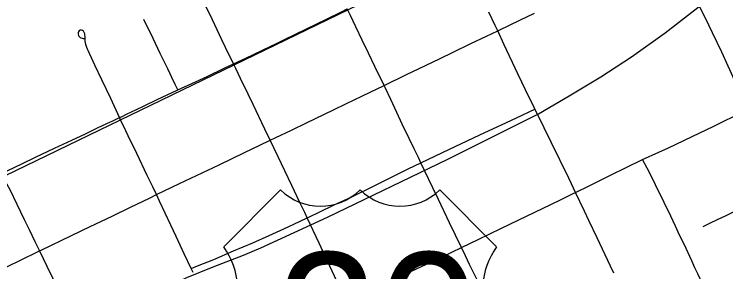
# Model space of a CAD drawing. Extents: x 0 to 34, y 0 to 22.
# Drawn here: x 3.256 to 3.943, y 17.511 to 17.759 of the extents above; entities that cross this region are included whole.
import ezdxf

# ---------------------------------------------------------------- set-up
doc = ezdxf.new("R2010")
doc.units = 0
for name, color, linetype in [('GM_X_City_Street', 7, 'Continuous'), ('GM_X_County_Road', 7, 'Continuous'), ('GM_X_Rail_Line', 7, 'Continuous'), ('GM_X_State_Route', 7, 'Continuous'), ('GM_X_US_Route', 7, 'Continuous'), ('GM_X_US_Shield', 7, 'Continuous')]:
    doc.layers.add(name, color=color, linetype=linetype)

msp = doc.modelspace()

# ---------------------------------------------------------------- linework, layer by layer
at = {"layer": 'GM_X_City_Street'}
for points in [[(3.57676, 17.48134), (3.55635, 17.52565), (3.55049, 17.5383), (3.53889, 17.56265), (3.53651, 17.56765), (3.53184, 17.57748), (3.52929, 17.58287), (3.52387, 17.59391), (3.51713, 17.608), (3.51065, 17.62154), (3.50301, 17.6375), (3.49795, 17.64809), (3.48651, 17.67199), (3.48178, 17.68188), (3.47429, 17.69714), (3.46973, 17.70695), (3.4677, 17.71131), (3.45979, 17.72698), (3.45639, 17.7344), (3.44726, 17.75396), (3.43455, 17.78037)], [(3.70746, 17.49371), (3.69565, 17.51739), (3.69167, 17.52576), (3.68774, 17.5339), (3.67626, 17.55793), (3.6656, 17.58038), (3.66029, 17.59155), (3.65229, 17.60843), (3.64873, 17.61584), (3.64625, 17.62101), (3.64213, 17.62938), (3.63735, 17.63915), (3.63067, 17.65311), (3.62554, 17.66438), (3.61961, 17.677), (3.6141, 17.68838), (3.61312, 17.6904), (3.60415, 17.70891), (3.59806, 17.72149), (3.59185, 17.73434), (3.58579, 17.7469), (3.58058, 17.75794), (3.57748, 17.76428)], [(3.28022, 17.53071), (3.28194, 17.53153), (3.31116, 17.5454), (3.32902, 17.55416), (3.35035, 17.56425), (3.36821, 17.57293), (3.38639, 17.58173), (3.39314, 17.585), (3.41553, 17.59585), (3.4374, 17.60622), (3.45373, 17.61384), (3.47822, 17.62567), (3.49322, 17.63286), (3.50301, 17.6375), (3.50852, 17.64012), (3.52369, 17.64732), (3.53805, 17.65434), (3.56435, 17.66675), (3.57629, 17.67254), (3.59235, 17.68032), (3.61312, 17.6904), (3.63476, 17.70088), (3.65304, 17.70966), (3.66726, 17.71649), (3.6797, 17.72259), (3.69684, 17.73101), (3.71205, 17.73811), (3.72284, 17.74324), (3.7244, 17.74398), (3.7444, 17.75342), (3.75828, 17.76022)], [(3.83493, 17.5091), (3.8317, 17.51592), (3.81886, 17.54332), (3.811, 17.56011), (3.8068, 17.56906), (3.79816, 17.58709), (3.79615, 17.59129), (3.79414, 17.59539), (3.79149, 17.60097), (3.77447, 17.63577), (3.76774, 17.64945), (3.76248, 17.66014), (3.75876, 17.6677), (3.75731, 17.67064), (3.75366, 17.67827), (3.74241, 17.70176), (3.72899, 17.72977), (3.72284, 17.74324), (3.72038, 17.74836), (3.71424, 17.76106)], [(3.41392, 17.68615), (3.41142, 17.6913), (3.40804, 17.69826), (3.4064, 17.70163), (3.40412, 17.70635), (3.39688, 17.7213), (3.38994, 17.73567), (3.381, 17.75417)], [(3.42854, 17.50972), (3.4267, 17.51367), (3.42005, 17.52794), (3.41229, 17.54462), (3.40716, 17.55563), (3.39613, 17.57874), (3.39314, 17.585), (3.3896, 17.59244), (3.38413, 17.60361), (3.37439, 17.6246), (3.371, 17.63151), (3.36828, 17.63704), (3.36354, 17.64678), (3.35827, 17.65802), (3.3576, 17.65946), (3.3492, 17.67778), (3.3405, 17.69598), (3.33369, 17.70996), (3.33041, 17.71704), (3.32861, 17.72143), (3.32732, 17.72421), (3.32674, 17.72565), (3.32604, 17.72704), (3.32503, 17.73004), (3.32441, 17.73316), (3.3243, 17.73477), (3.32429, 17.73768), (3.32415, 17.73897), (3.32385, 17.7403), (3.32337, 17.74162), (3.32308, 17.74224), (3.32269, 17.74273), (3.32175, 17.74349), (3.32065, 17.74385), (3.3195, 17.74373), (3.31851, 17.74317), (3.31781, 17.74225), (3.31755, 17.74129), (3.31765, 17.73999), (3.31793, 17.73878), (3.31833, 17.73789), (3.31882, 17.73731), (3.31951, 17.73673), (3.32011, 17.73638), (3.32154, 17.73603), (3.32253, 17.73589), (3.32409, 17.73578)], [(3.4267, 17.51367), (3.43288, 17.51618), (3.44851, 17.52251), (3.46763, 17.5306), (3.48616, 17.53845), (3.50219, 17.54567), (3.51615, 17.55195), (3.53133, 17.55908), (3.53889, 17.56265), (3.54031, 17.56332), (3.55099, 17.56833), (3.56493, 17.57517), (3.58183, 17.58303), (3.60469, 17.59422), (3.6364, 17.60998), (3.64873, 17.61584), (3.66951, 17.62572), (3.70548, 17.64265), (3.73137, 17.65475), (3.74601, 17.66156), (3.75383, 17.66533), (3.75876, 17.6677)], [(3.93769, 17.46412), (3.93247, 17.4748), (3.92935, 17.48087), (3.92366, 17.49261), (3.92078, 17.49878), (3.91843, 17.50375), (3.9161, 17.50868), (3.91347, 17.51427), (3.91043, 17.52095), (3.90299, 17.53705), (3.89865, 17.54576), (3.89455, 17.55459), (3.89002, 17.56433), (3.88358, 17.57752), (3.87536, 17.59439), (3.86957, 17.60626), (3.86287, 17.61888)], [(3.92131, 17.55429), (3.92781, 17.55745), (3.93597, 17.5614), (3.94295, 17.56462), (3.95018, 17.56795), (3.96355, 17.57439), (3.97901, 17.5818), (3.99265, 17.58836), (4.00025, 17.59201), (4.00181, 17.59275)], [(3.24149, 17.51196), (3.26042, 17.52116), (3.28022, 17.53071)]]:
    msp.add_lwpolyline(points, dxfattribs=at)
at = {"layer": 'GM_X_County_Road'}
msp.add_lwpolyline([(3.96513, 17.66774), (3.96436, 17.66929), (3.95635, 17.68615), (3.95195, 17.69507), (3.94548, 17.70915), (3.93925, 17.72273), (3.93049, 17.74123), (3.92381, 17.75491), (3.9185, 17.76548), (3.90981, 17.78341), (3.90328, 17.79685), (3.89683, 17.8102), (3.89163, 17.82094), (3.89039, 17.82362)], dxfattribs=at)
at = {"layer": 'GM_X_Rail_Line'}
for points in [[(2.20624, 17.40963), (2.27317, 17.34884), (2.53129, 17.30267), (2.6424, 17.31122), (3.24752, 17.60363), (3.90003, 17.91971), (3.99131, 17.98254), (4.33797, 18.26064), (4.40078, 18.3243), (4.44097, 18.38712), (4.46358, 18.43738), (4.47865, 18.49769), (4.49623, 18.5312), (4.52052, 18.56387), (4.5582, 18.59821), (4.78429, 18.80343)], [(2.35305, 16.19017), (2.62222, 16.64377), (2.93613, 17.17035), (2.971, 17.22191), (2.99601, 17.25451), (3.01854, 17.27983), (3.04497, 17.30394), (3.08593, 17.33452), (3.11055, 17.35059), (3.14632, 17.37159), (3.36404, 17.47734), (3.42262, 17.50508), (3.44802, 17.51544), (3.47731, 17.52659), (3.4939, 17.53359), (3.55844, 17.5634), (3.67456, 17.61938), (3.76217, 17.66293), (3.79198, 17.68029), (3.82256, 17.6987), (3.85211, 17.71814), (3.88451, 17.7412), (3.9292, 17.77616), (3.9602, 17.80237)]]:
    msp.add_lwpolyline(points, dxfattribs=at)
at = {"layer": 'GM_X_State_Route'}
for points in [[(3.34866, 17.65519), (3.35046, 17.65603), (3.3576, 17.65946), (3.35935, 17.6603), (3.36489, 17.66302), (3.37319, 17.66704), (3.38126, 17.67083), (3.39382, 17.67687), (3.41317, 17.6858), (3.41392, 17.68615), (3.4275, 17.69241), (3.4421, 17.69915), (3.45933, 17.70733), (3.4677, 17.71131), (3.47952, 17.71693), (3.50291, 17.72822), (3.50904, 17.73111), (3.51567, 17.73434), (3.52809, 17.74023), (3.53757, 17.74477), (3.55746, 17.75453), (3.57136, 17.76129), (3.57748, 17.76428)], [(3.9108, 17.64123), (3.93158, 17.65124), (3.9602, 17.66532), (3.96513, 17.66774)], [(3.24295, 17.60533), (3.24947, 17.60839), (3.26243, 17.61449), (3.27643, 17.62108), (3.29479, 17.62982), (3.31139, 17.63753), (3.32474, 17.6438), (3.33702, 17.64971), (3.34866, 17.65519)], [(3.57676, 17.48134), (3.59391, 17.48927), (3.6043, 17.4944), (3.62449, 17.50399), (3.63953, 17.51114), (3.66931, 17.52504), (3.68774, 17.5339), (3.70477, 17.54209), (3.72581, 17.55219), (3.74321, 17.56058), (3.7736, 17.57525), (3.78479, 17.58054), (3.79593, 17.58599), (3.79816, 17.58709), (3.81131, 17.59355), (3.83136, 17.60342), (3.86287, 17.61888), (3.87843, 17.62602), (3.88785, 17.63035), (3.89543, 17.63383), (3.9108, 17.64123)]]:
    msp.add_lwpolyline(points, dxfattribs=at)
at = {"layer": 'GM_X_US_Route'}
msp.add_lwpolyline([(3.24295, 17.60533), (3.2514, 17.58986), (3.25816, 17.57595), (3.26538, 17.56111), (3.27012, 17.55135), (3.27579, 17.53969), (3.27992, 17.53133), (3.28022, 17.53071), (3.28735, 17.51607), (3.29934, 17.49151), (3.31167, 17.46625), (3.31477, 17.45989), (3.31683, 17.45595), (3.31817, 17.45334)], dxfattribs=at)
at = {"layer": 'GM_X_US_Shield'}
for p, q in [((3.51309, 17.58961), (3.45816, 17.53467)), ((3.72183, 17.53467), (3.6669, 17.58961))]:
    msp.add_line(p, q, dxfattribs=at)
for centre, radius, start, end in [((3.55154, 17.62883), 0.05493, 225.573, 314.427), ((3.62845, 17.62883), 0.05493, 225.573, 314.427), ((3.39516, 17.49056), 0.0769, 334.54712, 35.00093), ((3.78483, 17.49056), 0.0769, 144.99907, 205.45288)]:
    msp.add_arc(centre, radius, start, end, dxfattribs=at)

# ---------------------------------------------------------------- texts
msp.add_text('20', height=0.131836, dxfattribs=at).set_placement((3.50909, 17.39734))

doc.saveas('drawing.dxf')
